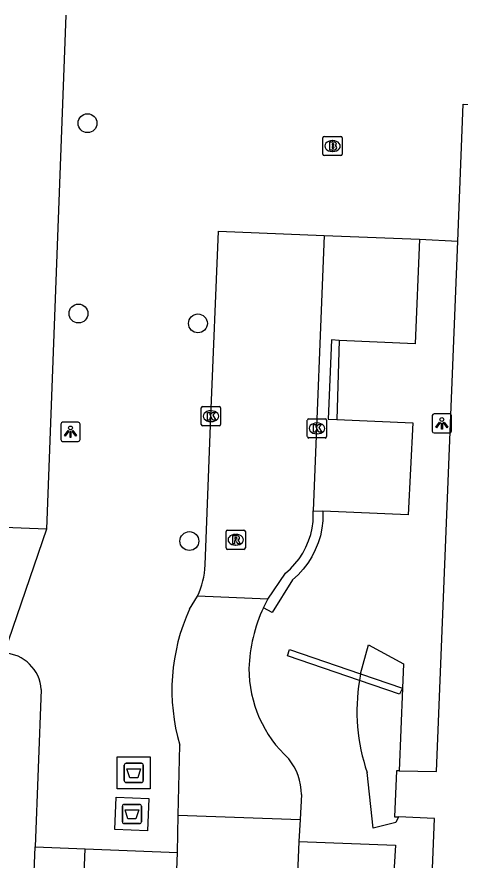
# Model space of a CAD drawing. Extents: x 160077 to 160945, y 386481 to 387498.
# Drawn here: x 160848.36 to 160871.34, y 386677.21 to 386720.98 of the extents above; entities that cross this region are included whole.
import ezdxf

# ---------------------------------------------------------------- set-up
doc = ezdxf.new("R2010")
doc.units = 0
for name, color, linetype in [('IMGEO_Afval_apart_plaats', 7, 'Continuous'), ('IMGEO_Boom', 7, 'Continuous'), ('IMGEO_Brandkraan', 7, 'Continuous'), ('IMGEO_Kolk', 7, 'Continuous'), ('IMGEO_Lichtpunt', 7, 'Continuous'), ('IMGEO_Muur', 7, 'Continuous'), ('IMGEO_Pand', 7, 'Continuous'), ('IMGEO_Rijbaan_lokaal_open', 7, 'Continuous'), ('IMGEO_Rioolput', 7, 'Continuous'), ('IMGEO_Voetpad_gesloten', 7, 'Continuous'), ('IMGEO_Voetpad_open', 7, 'Continuous')]:
    doc.layers.add(name, color=color, linetype=linetype)

msp = doc.modelspace()

# ---------------------------------------------------------------- linework, layer by layer
at = {"layer": 'IMGEO_Afval_apart_plaats'}
for p, q in [((160854.03, 386682.241), (160854.82, 386682.241)), ((160854.82, 386682.241), (160854.03, 386682.241)), ((160853.93, 386681.341), (160853.93, 386682.141)), ((160853.93, 386682.141), (160853.93, 386681.341)), ((160854.92, 386682.141), (160854.92, 386681.341)), ((160854.92, 386681.341), (160854.92, 386682.141)), ((160854.82, 386681.241), (160854.03, 386681.241)), ((160854.03, 386681.241), (160854.82, 386681.241)), ((160853.833, 386679.206), (160853.833, 386680.006)), ((160853.833, 386680.006), (160853.833, 386679.206)), ((160853.933, 386680.106), (160854.723, 386680.106)), ((160854.723, 386680.106), (160853.933, 386680.106)), ((160854.823, 386680.006), (160854.823, 386679.206)), ((160854.823, 386679.206), (160854.823, 386680.006)), ((160854.723, 386679.106), (160853.933, 386679.106)), ((160853.933, 386679.106), (160854.723, 386679.106))]:
    msp.add_line(p, q, dxfattribs=at)
for points in [[(160854.073, 386681.955), (160854.777, 386681.955), (160854.628, 386681.485), (160854.222, 386681.485), (160854.073, 386681.955)], [(160853.976, 386679.82), (160854.68, 386679.82), (160854.531, 386679.35), (160854.125, 386679.35), (160853.976, 386679.82)]]:
    msp.add_lwpolyline(points, dxfattribs=at)
for centre, start, end in [((160854.03, 386682.141), 90, 180), ((160854.03, 386682.141), 90, 180), ((160854.82, 386682.141), 0, 90), ((160854.82, 386682.141), 360, 90), ((160854.03, 386681.341), 180, 270), ((160854.03, 386681.341), 180, 270), ((160854.82, 386681.341), 270, 0), ((160854.82, 386681.341), 270, 0), ((160853.933, 386680.006), 90, 180), ((160853.933, 386680.006), 90, 180), ((160854.723, 386680.006), 0, 90), ((160854.723, 386680.006), 360, 90), ((160853.933, 386679.206), 180, 270), ((160853.933, 386679.206), 180, 270), ((160854.723, 386679.206), 270, 0), ((160854.723, 386679.206), 270, 0)]:
    msp.add_arc(centre, 0.1, start, end, dxfattribs=at)
at = {"layer": 'IMGEO_Boom'}
for centre in [(160852.027, 386715.46), (160851.558, 386705.58), (160857.752, 386705.071), (160857.306, 386693.774)]:
    msp.add_circle(centre, 0.489, dxfattribs=at)
at = {"layer": 'IMGEO_Brandkraan'}
for p, q in [((160864.23, 386713.849), (160864.23, 386714.701)), ((160864.305, 386714.775), (160865.157, 386714.775)), ((160865.231, 386714.701), (160865.231, 386713.849)), ((160864.718, 386714.555), (160864.743, 386714.555)), ((160865.157, 386713.775), (160864.305, 386713.775)), ((160864.741, 386713.995), (160864.716, 386713.995))]:
    msp.add_line(p, q, dxfattribs=at)
for points in [[(160864.23, 386713.849), (160864.23, 386714.701)], [(160864.305, 386714.775), (160865.157, 386714.775)], [(160865.231, 386714.701), (160865.231, 386713.849)], [(160864.578, 386714.475), (160864.578, 386714.075), (160864.791, 386714.075)], [(160864.809, 386714.475), (160864.578, 386714.475)], [(160864.757, 386714.394), (160864.703, 386714.394), (160864.703, 386714.318)], [(160864.703, 386714.318), (160864.756, 386714.318)], [(160864.765, 386714.242), (160864.703, 386714.242), (160864.703, 386714.161)], [(160864.703, 386714.161), (160864.765, 386714.161)], [(160865.157, 386713.775), (160864.305, 386713.775)]]:
    msp.add_lwpolyline(points, dxfattribs=at)
for centre, radius, start, end in [((160864.307, 386714.699), 0.0765, 91.552, 178.448), ((160864.307, 386714.699), 0.0765, 91.552, 178.448), ((160865.155, 386714.699), 0.0765, 1.552, 88.448), ((160865.155, 386714.699), 0.0765, 1.552, 88.448), ((160864.758, 386714.356), 0.0379, 267.8285, 90.9355), ((160864.766, 386714.201), 0.0404, 269.8759, 90.5077), ((160864.813, 386714.33), 0.145, 59.4692, 91.5367), ((160864.838, 386714.377), 0.0922, 285.5137, 58.1501), ((160864.843, 386714.185), 0.105, 301.3115, 78.989), ((160864.307, 386713.851), 0.0765, 181.552, 268.448), ((160864.307, 386713.851), 0.0765, 181.552, 268.448), ((160864.797, 386714.326), 0.251, 268.6676, 293.5347), ((160865.155, 386713.851), 0.0765, 271.552, 358.448), ((160865.155, 386713.851), 0.0765, 271.552, 358.448)]:
    msp.add_arc(centre, radius, start, end, dxfattribs=at)
for centre, major_axis, ratio, start_param, end_param in [((160864.717, 386714.275), (-0.387, 0.002), 0.722429, 4.712389, 7.853982), ((160864.742, 386714.275), (-0.39, 0.002), 0.717154, 1.570796, 4.712389)]:
    msp.add_ellipse(centre, major_axis=major_axis, ratio=ratio, start_param=start_param, end_param=end_param, dxfattribs=at)
at = {"layer": 'IMGEO_Kolk'}
for p, q in [((160857.926, 386699.827), (160857.926, 386700.679)), ((160858.001, 386700.753), (160858.853, 386700.753)), ((160858.927, 386700.679), (160858.927, 386699.827)), ((160858.414, 386700.533), (160858.439, 386700.533)), ((160863.498, 386700.122), (160864.35, 386700.122)), ((160858.853, 386699.753), (160858.001, 386699.753)), ((160858.437, 386699.973), (160858.412, 386699.973)), ((160863.423, 386699.196), (160863.423, 386700.048)), ((160863.911, 386699.902), (160863.936, 386699.902)), ((160864.424, 386700.048), (160864.424, 386699.196)), ((160863.934, 386699.342), (160863.909, 386699.342)), ((160864.35, 386699.122), (160863.498, 386699.122))]:
    msp.add_line(p, q, dxfattribs=at)
for points in [[(160857.926, 386699.827), (160857.926, 386700.679)], [(160858.001, 386700.753), (160858.853, 386700.753)], [(160858.927, 386700.679), (160858.927, 386699.827)], [(160858.247, 386700.453), (160858.37, 386700.453), (160858.37, 386700.302), (160858.5, 386700.453), (160858.664, 386700.453), (160858.518, 386700.302), (160858.671, 386700.053), (160858.519, 386700.053), (160858.434, 386700.217), (160858.37, 386700.15), (160858.37, 386700.053), (160858.247, 386700.053), (160858.247, 386700.453)], [(160863.498, 386700.122), (160864.35, 386700.122)], [(160858.853, 386699.753), (160858.001, 386699.753)], [(160863.423, 386699.196), (160863.423, 386700.048)], [(160863.744, 386699.822), (160863.867, 386699.822), (160863.867, 386699.671), (160863.997, 386699.822), (160864.161, 386699.822), (160864.015, 386699.671), (160864.168, 386699.422), (160864.016, 386699.422), (160863.931, 386699.586), (160863.867, 386699.519), (160863.867, 386699.422), (160863.744, 386699.422), (160863.744, 386699.822)], [(160864.424, 386700.048), (160864.424, 386699.196)], [(160864.35, 386699.122), (160863.498, 386699.122)]]:
    msp.add_lwpolyline(points, dxfattribs=at)
for centre, start, end in [((160858.003, 386700.677), 91.552, 178.448), ((160858.003, 386700.677), 91.552, 178.448), ((160858.851, 386700.677), 1.552, 88.448), ((160858.851, 386700.677), 1.552, 88.448), ((160863.5, 386700.046), 91.552, 178.448), ((160863.5, 386700.046), 91.552, 178.448), ((160864.348, 386700.046), 1.552, 88.448), ((160864.348, 386700.046), 1.552, 88.448), ((160858.003, 386699.829), 181.552, 268.448), ((160858.003, 386699.829), 181.552, 268.448), ((160858.851, 386699.829), 271.552, 358.448), ((160858.851, 386699.829), 271.552, 358.448), ((160863.5, 386699.198), 181.552, 268.448), ((160863.5, 386699.198), 181.552, 268.448), ((160864.348, 386699.198), 271.552, 358.448), ((160864.348, 386699.198), 271.552, 358.448)]:
    msp.add_arc(centre, 0.0765, start, end, dxfattribs=at)
for centre, major_axis, ratio, start_param, end_param in [((160858.413, 386700.253), (-0.387, 0.002), 0.722429, 4.712389, 7.853982), ((160858.438, 386700.253), (-0.39, 0.002), 0.717154, 1.570796, 4.712389), ((160863.91, 386699.622), (-0.387, 0.002), 0.722429, 4.712389, 7.853982), ((160863.935, 386699.622), (-0.39, 0.002), 0.717154, 1.570796, 4.712389)]:
    msp.add_ellipse(centre, major_axis=major_axis, ratio=ratio, start_param=start_param, end_param=end_param, dxfattribs=at)
at = {"layer": 'IMGEO_Lichtpunt'}
for p, q in [((160869.901, 386700.283), (160869.901, 386699.476)), ((160869.901, 386700.283), (160869.901, 386699.476)), ((160870.803, 386700.378), (160869.995, 386700.378)), ((160870.803, 386700.378), (160869.995, 386700.378)), ((160870.897, 386699.476), (160870.897, 386700.283)), ((160870.897, 386699.476), (160870.897, 386700.283)), ((160850.644, 386699.846), (160850.644, 386699.039)), ((160850.644, 386699.846), (160850.644, 386699.039)), ((160851.546, 386699.941), (160850.738, 386699.941)), ((160851.546, 386699.941), (160850.738, 386699.941)), ((160851.64, 386699.039), (160851.64, 386699.846)), ((160851.64, 386699.039), (160851.64, 386699.846)), ((160869.995, 386699.382), (160870.803, 386699.382)), ((160869.995, 386699.382), (160870.803, 386699.382)), ((160850.738, 386698.945), (160851.546, 386698.945)), ((160850.738, 386698.945), (160851.546, 386698.945))]:
    msp.add_line(p, q, dxfattribs=at)
for points in [[(160870.275, 386699.947), (160870.314, 386699.919), (160870.126, 386699.657), (160870.088, 386699.684), (160870.275, 386699.947)], [(160870.377, 386699.899), (160870.424, 386699.899), (160870.424, 386699.577), (160870.377, 386699.577), (160870.377, 386699.899)], [(160870.487, 386699.919), (160870.525, 386699.946), (160870.712, 386699.684), (160870.673, 386699.656), (160870.487, 386699.919)], [(160851.018, 386699.51), (160851.057, 386699.482), (160850.869, 386699.22), (160850.831, 386699.247), (160851.018, 386699.51)], [(160851.12, 386699.462), (160851.167, 386699.462), (160851.167, 386699.14), (160851.12, 386699.14), (160851.12, 386699.462)], [(160851.23, 386699.482), (160851.268, 386699.509), (160851.455, 386699.247), (160851.416, 386699.219), (160851.23, 386699.482)]]:
    msp.add_lwpolyline(points, dxfattribs=at)
for centre in [(160870.4, 386700.081), (160851.143, 386699.644)]:
    msp.add_circle(centre, 0.0994, dxfattribs=at)
for centre, start, end in [((160869.995, 386700.283), 90, 180), ((160869.995, 386700.283), 90, 180), ((160870.803, 386700.283), 0, 90), ((160870.803, 386700.283), 0, 90), ((160850.738, 386699.846), 90, 180), ((160850.738, 386699.846), 90, 180), ((160851.546, 386699.846), 0, 90), ((160851.546, 386699.846), 0, 90), ((160869.995, 386699.476), 180, 270), ((160869.995, 386699.476), 180, 270), ((160870.803, 386699.476), 270, 0), ((160870.803, 386699.476), 270, 360), ((160850.738, 386699.039), 180, 270), ((160850.738, 386699.039), 180, 270), ((160851.546, 386699.039), 270, 0), ((160851.546, 386699.039), 270, 360)]:
    msp.add_arc(centre, 0.0946, start, end, dxfattribs=at)
at = {"layer": 'IMGEO_Muur'}
for points in [[(160866.121, 386686.539), (160862.395, 386687.817), (160862.491, 386688.137), (160866.18, 386686.874)], [(160866.18, 386686.874), (160866.121, 386686.539)], [(160866.18, 386686.874), (160868.351, 386686.131)], [(160868.351, 386686.131), (160868.207, 386685.824), (160866.121, 386686.539)]]:
    msp.add_lwpolyline(points, dxfattribs=at)
at = {"layer": 'IMGEO_Pand'}
for points in [[(160871.226, 386709.345), (160871.509, 386716.442), (160873.448, 386716.359)], [(160868.177, 386681.851), (160870.128, 386681.819), (160871.226, 386709.345)], [(160868.177, 386681.851), (160868.044, 386681.853), (160867.935, 386679.466), (160868.148, 386679.457)], [(160869.259, 386616.749), (160867.503, 386616.843), (160870.016, 386679.382), (160868.148, 386679.457)]]:
    msp.add_lwpolyline(points, dxfattribs=at)
at = {"layer": 'IMGEO_Rijbaan_lokaal_open'}
for points in [[(160858.127, 386692.533), (160858.427, 386700.234), (160858.825, 386709.863), (160864.297, 386709.627)], [(160864.297, 386709.627), (160863.729, 386695.338)], [(160861.375, 386690.763), (160862.284, 386692.104), (160862.545, 386692.334), (160862.784, 386692.586), (160863, 386692.859), (160863.191, 386693.15), (160863.354, 386693.457), (160863.49, 386693.777), (160863.597, 386694.108), (160863.673, 386694.448), (160863.719, 386694.792), (160863.734, 386695.14), (160863.729, 386695.338)], [(160857.319, 386690.245), (160857.721, 386690.909)], [(160861.375, 386690.763), (160857.721, 386690.909)], [(160861.146, 386690.315), (160861.375, 386690.763)], [(160856.735, 386679.548), (160856.813, 386683.184)], [(160863.117, 386680.613), (160863.05, 386679.33)], [(160856.694, 386677.618), (160856.735, 386679.548)], [(160856.735, 386679.548), (160863.05, 386679.33)], [(160863.05, 386679.33), (160862.99, 386678.181)], [(160862.99, 386678.181), (160860.19, 386610.649)], [(160854.098, 386609.581), (160856.694, 386677.618)]]:
    msp.add_lwpolyline(points, dxfattribs=at)
for centre, radius, start, end in [((160854.041, 386692.692), 4.089, 334.1515, 357.776), ((160866.516, 386686.037), 10.113, 155.4148, 196.3875), ((160868.749, 386686.828), 8.365, 155.3616, 177.7307), ((160866.764, 386687.173), 6.373, 180.1283, 227.5173), ((160860.176, 386680.62), 2.941, 359.8596, 39.0495)]:
    msp.add_arc(centre, radius, start, end, dxfattribs=at)
at = {"layer": 'IMGEO_Rioolput'}
for p, q in [((160859.212, 386693.415), (160859.212, 386694.267)), ((160859.287, 386694.341), (160860.139, 386694.341)), ((160859.7, 386694.121), (160859.725, 386694.121)), ((160860.213, 386694.267), (160860.213, 386693.415)), ((160859.723, 386693.561), (160859.698, 386693.561)), ((160860.139, 386693.341), (160859.287, 386693.341))]:
    msp.add_line(p, q, dxfattribs=at)
for points in [[(160859.212, 386693.415), (160859.212, 386694.267)], [(160859.287, 386694.341), (160860.139, 386694.341)], [(160859.801, 386694.039), (160859.549, 386694.041), (160859.549, 386693.641)], [(160860.213, 386694.267), (160860.213, 386693.415)], [(160859.549, 386693.641), (160859.673, 386693.641), (160859.673, 386693.803), (160859.684, 386693.803)], [(160859.727, 386693.96), (160859.673, 386693.96), (160859.673, 386693.879)], [(160859.673, 386693.879), (160859.725, 386693.879)], [(160859.731, 386693.774), (160859.802, 386693.641), (160859.942, 386693.641), (160859.877, 386693.767)], [(160860.139, 386693.341), (160859.287, 386693.341)]]:
    msp.add_lwpolyline(points, dxfattribs=at)
for centre, radius, start, end in [((160859.289, 386694.265), 0.0765, 91.552, 178.448), ((160859.289, 386694.265), 0.0765, 91.552, 178.448), ((160859.8, 386693.929), 0.109, 350.3612, 89.416), ((160860.137, 386694.265), 0.0765, 1.552, 88.448), ((160860.137, 386694.265), 0.0765, 1.552, 88.448), ((160859.683, 386693.75), 0.0533, 26.0293, 88.6989), ((160859.709, 386694.068), 0.19, 274.7715, 282.9687), ((160859.733, 386693.864), 0.0964, 77.0061, 93.1865), ((160859.747, 386693.921), 0.0378, 276.6634, 79.6772), ((160859.798, 386693.929), 0.112, 277.5842, 350.9817), ((160859.782, 386693.714), 0.108, 29.5134, 73.7905), ((160859.289, 386693.417), 0.0765, 181.552, 268.448), ((160859.289, 386693.417), 0.0765, 181.552, 268.448), ((160860.137, 386693.417), 0.0765, 271.552, 358.448), ((160860.137, 386693.417), 0.0765, 271.552, 358.448)]:
    msp.add_arc(centre, radius, start, end, dxfattribs=at)
for centre, major_axis, ratio, start_param, end_param in [((160859.699, 386693.841), (-0.387, 0.002), 0.722429, 4.712389, 7.853982), ((160859.724, 386693.841), (-0.39, 0.002), 0.717154, 1.570796, 4.712389)]:
    msp.add_ellipse(centre, major_axis=major_axis, ratio=ratio, start_param=start_param, end_param=end_param, dxfattribs=at)
at = {"layer": 'IMGEO_Voetpad_gesloten'}
for points in [[(160855.281, 386682.568), (160855.278, 386680.911), (160853.568, 386680.914), (160853.571, 386682.571), (160855.281, 386682.568)], [(160855.209, 386680.416), (160855.142, 386678.728), (160853.447, 386678.795), (160853.514, 386680.483), (160855.209, 386680.416)]]:
    msp.add_lwpolyline(points, dxfattribs=at)
at = {"layer": 'IMGEO_Voetpad_open'}
for points in [[(160850.906, 386721.073), (160849.901, 386694.396)], [(160864.297, 386709.627), (160869.247, 386709.441)], [(160869.247, 386709.441), (160869.015, 386704.001), (160865.071, 386704.189)], [(160869.247, 386709.441), (160871.226, 386709.345)], [(160865.071, 386704.189), (160864.677, 386704.208), (160864.505, 386700.099), (160864.959, 386700.079)], [(160865.071, 386704.189), (160864.959, 386700.079)], [(160864.959, 386700.079), (160868.894, 386699.906), (160868.65, 386695.137), (160864.231, 386695.317)], [(160864.231, 386695.317), (160864.234, 386695.217), (160864.224, 386694.824), (160864.179, 386694.434), (160864.099, 386694.05), (160863.985, 386693.674), (160863.838, 386693.309), (160863.658, 386692.96), (160863.449, 386692.628), (160863.21, 386692.315), (160862.945, 386692.026), (160862.655, 386691.761), (160861.594, 386690.07), (160861.146, 386690.315)], [(160863.729, 386695.338), (160864.231, 386695.317)], [(160849.901, 386694.396), (160845.075, 386694.587), (160844.937, 386691.4), (160844.396, 386691.434)], [(160849.901, 386694.396), (160847.701, 386687.968)], [(160866.18, 386686.874), (160866.603, 386688.39), (160868.414, 386687.394), (160868.351, 386686.131)], [(160868.351, 386686.131), (160868.177, 386681.851)], [(160849.632, 386686.066), (160849.305, 386677.9)], [(160868.148, 386679.457), (160868.015, 386679.163), (160866.833, 386678.868), (160866.523, 386681.76)], [(160848.375, 386654.807), (160848.82, 386665.788), (160849.305, 386677.9)], [(160849.16, 386609.822), (160851.902, 386677.805)], [(160849.305, 386677.9), (160851.902, 386677.805)], [(160851.902, 386677.805), (160856.694, 386677.618)], [(160862.99, 386678.181), (160868.002, 386677.995), (160867.792, 386674.566), (160863.883, 386674.751)]]:
    msp.add_lwpolyline(points, dxfattribs=at)
for centre, radius, start, end in [((160847.584, 386685.918), 2.053, 4.1247, 86.7422), ((160875.953, 386684.96), 9.958, 170.8744, 198.7422)]:
    msp.add_arc(centre, radius, start, end, dxfattribs=at)

doc.saveas('drawing.dxf')
